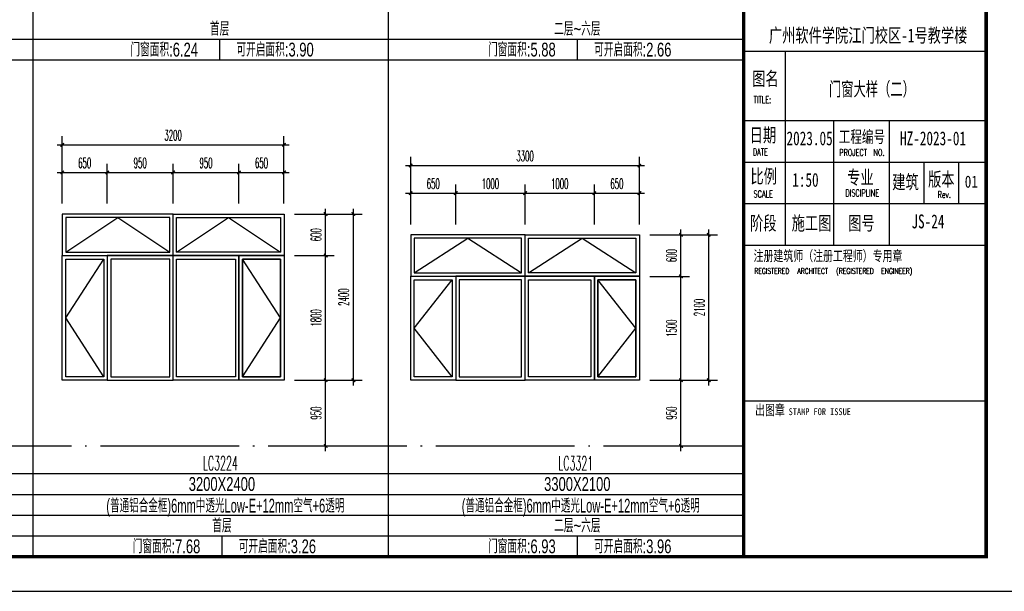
# Model space of a CAD drawing. Extents: x 1779708 to 7299578, y -1121471 to 88434.
# Tile 782 of 1056: x 6587527 to 6601736, y -1048390 to -1040133. Entities that reach past the tile are written whole.
import ezdxf
from ezdxf.enums import TextEntityAlignment as Align

# ---------------------------------------------------------------- set-up
doc = ezdxf.new("R2010")
doc.units = 0
doc.header["$LTSCALE"] = 1000
doc.header["$MEASUREMENT"] = 0
doc.linetypes.add('DOTE', pattern=[2.42, 2, -0.2, 0.02, -0.2])
doc.layers.get('0').update_dxf_attribs({"linetype": 'CONTINUOUS'})
doc.layers.get('Defpoints').update_dxf_attribs({"linetype": 'CONTINUOUS'})
for name, color, linetype in [('DOTE', 1, 'DOTE'), ('NONE', 7, 'CONTINUOUS'), ('PUB_DIM', 3, 'CONTINUOUS'), ('PUB_TAB', 7, 'CONTINUOUS'), ('PUB_TEXT', 7, 'CONTINUOUS'), ('PUB_TITLE', 4, 'CONTINUOUS'), ('WINDOW', 2, 'CONTINUOUS'), ('可见线', 6, 'CONTINUOUS'), ('立面细线', 114, 'CONTINUOUS'), ('通-图框－文字', 4, 'CONTINUOUS')]:
    doc.layers.add(name, color=color, linetype=linetype)
doc.styles.add('-宋体', font='simhei.ttf', dxfattribs={"width": 0.7})
doc.styles.add('_TCH_DIM_T3', font='SIMPLEX.shx', dxfattribs={"width": 0.494118, "bigfont": 'GBCBIG.shx'})
doc.styles.add('dim_font', font='SIMPLEX.shx', dxfattribs={"width": 0.8})
doc.styles.add('仿宋', font='txt', dxfattribs={"width": 0.7})
doc.styles.add('华正字体', font='huazheng.shx', dxfattribs={"width": 0.7, "bigfont": 'hztxt.shx'})
doc.dimstyles.new('_TCH_ARCH&&50', dxfattribs={"dimtxt": 148.75, "dimasz": 50, "dimexe": 125, "dimexo": 150, "dimgap": 63.125, "dimtad": 1, "dimdec": 0, "dimzin": 0, "dimdsep": 46, "dimtxsty": '_TCH_DIM_T3', "dimblk": 'ARCHTICK', "dimcen": 0.09, "dimdle": 75, "dimclrt": 7, "dimazin": 2, "dimtfac": 1, "dimtdec": 0, "dimtix": 1, "dimtmove": 2, "dimatfit": 3, "dimfxl": 250, "dimtolj": 1, "dimtzin": 0, "dimarcsym": 0})

# ---------------------------------------------------------------- blocks, each defined once
blk = doc.blocks.new('A$C3D8761CE')
at = {"layer": 'PUB_TITLE'}
for p, q in [((76100, 15600), (83100, 15600)), ((76100, 13600), (83100, 13600)), ((76100, 13600), (83100, 13600)), ((76100, 13600), (83100, 13600)), ((76100, 13600), (83100, 13600)), ((76100, 12400), (83100, 12400)), ((76100, 11200), (83100, 11200)), ((76100, 5500), (83100, 5500))]:
    blk.add_line(p, q, dxfattribs=at)
blk.add_lwpolyline([(0, 0), (84100, 0), (84100, 59400), (0, 59400)], close=True, dxfattribs=at)
at = {"layer": 'PUB_TITLE', "const_width": 100}
blk.add_lwpolyline([(2500, 1000), (83100, 1000), (83100, 58400), (2500, 58400)], close=True, dxfattribs=at)
blk.add_lwpolyline([(76100, 58400), (76100, 1000)], dxfattribs=at)
at = {"layer": 'PUB_TITLE'}
for points in [[(77300, 15600), (77300, 10000)], [(76100, 13600), (83100, 13600)], [(78700, 13600), (78700, 10000)], [(80300, 13600), (80300, 10000)], [(81300, 12400), (81300, 11200)], [(82300, 12400), (82300, 11200)], [(76100, 10000), (83100, 10000)]]:
    blk.add_lwpolyline(points, dxfattribs=at)
at = {"layer": '通-图框－文字'}
for s, height, style, width, p in [('广州软件学院江门校区-1号教学楼', 400, '仿宋', 0.7, (76831, 15861)), ('图名', 400, '仿宋', 0.7, (76348, 14609)), ('日期', 400, '仿宋', 0.7, (76276, 12980)), ('工程编号', 350, '仿宋', 0.7, (78847, 12958)), ('2023.05', 400, '仿宋', 0.7, (77339, 12886)), ('HZ-2023-01', 400, '仿宋', 0.7, (80615, 12886)), ('比例', 400, '仿宋', 0.7, (76298, 11790)), ('专业', 400, '仿宋', 0.7, (79089, 11759)), ('建筑', 400, '仿宋', 0.7, (80391, 11624)), ('版本', 400, '仿宋', 0.7, (81425, 11703)), ('01', 350, '-宋体', 0.8, (82483, 11660)), ('阶段', 400, '仿宋', 0.7, (76288, 10436)), ('施工图', 400, '仿宋', 0.7, (77488, 10436)), ('图号', 400, '仿宋', 0.7, (79121, 10436)), ('注册建筑师（注册工程师）专用章', 300, '仿宋', 0.7, (76388, 9541)), ('出图章', 300, '仿宋', 0.7, (76433, 5090)), ('STAMP FOR ISSUE', 200, '-宋体', 0.8, (77401, 5090))]:
    blk.add_text(s, height=height, dxfattribs=dict(at, style=style, width=width)).set_placement(p)
at = {"layer": '通-图框－文字', "color": 4, "style": 'dim_font', "width": 0.65}
for s, height, p in [('TITLE:', 200, (76392, 14101)), ('DATE', 200, (76368, 12589)), ('PROJECT  NO.', 200, (78862, 12577)), ('SCALE', 200, (76387, 11380)), ('DISCIPLINE', 200, (79042, 11404)), ('Rev.', 200, (81699, 11363)), ('REGISTERED', 160, (76411, 9173)), ('ARCHITECT', 160, (77653, 9173)), ('(REGISTERED', 160, (78774, 9173)), ('ENGINEER)', 160, (80072, 9173))]:
    blk.add_text(s, height=height, dxfattribs=at).set_placement(p)
blk = doc.blocks.new('_ArchTick')
at = {"color": 0, "linetype": 'ByBlock', "const_width": 0.4}
blk.add_lwpolyline([(-0.5, -0.5), (0.5, 0.5)], dxfattribs=at)
blk = doc.blocks.new('*D4183')
at = {"layer": 'Defpoints', "color": 0, "transparency": 16777216}
for p in [(6591341, -1042940), (6591942, -1042940), (6591341, -1043540)]:
    blk.add_point(p, dxfattribs=at)
at = {"layer": 'PUB_DIM', "color": 0, "lineweight": -2, "transparency": 16777216}
for p, q in [((6591942, -1043615), (6591942, -1042865)), ((6591491, -1042940), (6592067, -1042940)), ((6591491, -1043540), (6592067, -1043540))]:
    blk.add_line(p, q, dxfattribs=at)
at = {"layer": 'PUB_DIM', "color": 0, "lineweight": -2, "transparency": 16777216, "xscale": 50, "yscale": 50, "zscale": 50}
for p, rotation in [((6591942, -1042940), 90), ((6591942, -1043540), 270)]:
    blk.add_blockref('_ArchTick', p, dxfattribs=dict(at, rotation=rotation))
at = {"layer": 'PUB_DIM', "color": 7, "transparency": 16777216, "insert": (6591804, -1043240), "char_height": 148.8, "attachment_point": 5, "rotation": 90, "style": '_TCH_DIM_T3'}
blk.add_mtext('\\A1;600', dxfattribs=at)
blk = doc.blocks.new('*D4184')
at = {"layer": 'Defpoints', "color": 0, "transparency": 16777216}
for p in [(6591341, -1043540), (6591942, -1043540), (6591341, -1045340)]:
    blk.add_point(p, dxfattribs=at)
at = {"layer": 'PUB_DIM', "color": 0, "lineweight": -2, "transparency": 16777216}
for p, q in [((6591942, -1045415), (6591942, -1043465)), ((6591491, -1043540), (6592067, -1043540)), ((6591491, -1045340), (6592067, -1045340))]:
    blk.add_line(p, q, dxfattribs=at)
at = {"layer": 'PUB_DIM', "color": 0, "lineweight": -2, "transparency": 16777216, "xscale": 50, "yscale": 50, "zscale": 50}
for p, rotation in [((6591942, -1043540), 90), ((6591942, -1045340), 270)]:
    blk.add_blockref('_ArchTick', p, dxfattribs=dict(at, rotation=rotation))
at = {"layer": 'PUB_DIM', "color": 7, "transparency": 16777216, "insert": (6591804, -1044440), "char_height": 148.8, "attachment_point": 5, "rotation": 90, "style": '_TCH_DIM_T3'}
blk.add_mtext('\\A1;1800', dxfattribs=at)
blk = doc.blocks.new('*D4185')
at = {"layer": 'Defpoints', "color": 0, "transparency": 16777216}
for p in [(6591341, -1045340), (6591942, -1045340), (6591341, -1046290)]:
    blk.add_point(p, dxfattribs=at)
at = {"layer": 'PUB_DIM', "color": 0, "lineweight": -2, "transparency": 16777216}
for p, q in [((6591942, -1046365), (6591942, -1045265)), ((6591491, -1045340), (6592067, -1045340)), ((6591491, -1046290), (6592067, -1046290))]:
    blk.add_line(p, q, dxfattribs=at)
at = {"layer": 'PUB_DIM', "color": 0, "lineweight": -2, "transparency": 16777216, "xscale": 50, "yscale": 50, "zscale": 50}
for p, rotation in [((6591942, -1045340), 90), ((6591942, -1046290), 270)]:
    blk.add_blockref('_ArchTick', p, dxfattribs=dict(at, rotation=rotation))
at = {"layer": 'PUB_DIM', "color": 7, "transparency": 16777216, "insert": (6591804, -1045815), "char_height": 148.8, "attachment_point": 5, "rotation": 90, "style": '_TCH_DIM_T3'}
blk.add_mtext('\\A1;950', dxfattribs=at)
blk = doc.blocks.new('*D4186')
at = {"layer": 'Defpoints', "color": 0, "transparency": 16777216}
for p in [(6588791, -1042339), (6588141, -1042940), (6588791, -1042940)]:
    blk.add_point(p, dxfattribs=at)
at = {"layer": 'PUB_DIM', "color": 0, "lineweight": -2, "transparency": 16777216}
for p, q in [((6588141, -1042790), (6588141, -1042214)), ((6588791, -1042790), (6588791, -1042214)), ((6588066, -1042339), (6588866, -1042339))]:
    blk.add_line(p, q, dxfattribs=at)
at = {"layer": 'PUB_DIM', "color": 0, "lineweight": -2, "transparency": 16777216, "xscale": 50, "yscale": 50, "zscale": 50, "rotation": 180}
blk.add_blockref('_ArchTick', (6588141, -1042339), dxfattribs=at)
at = {"layer": 'PUB_DIM', "color": 0, "lineweight": -2, "transparency": 16777216, "xscale": 50, "yscale": 50, "zscale": 50}
blk.add_blockref('_ArchTick', (6588791, -1042339), dxfattribs=at)
at = {"layer": 'PUB_DIM', "color": 7, "transparency": 16777216, "insert": (6588466, -1042202), "char_height": 148.8, "attachment_point": 5, "style": '_TCH_DIM_T3'}
blk.add_mtext('\\A1;650', dxfattribs=at)
blk = doc.blocks.new('*D4187')
at = {"layer": 'Defpoints', "color": 0, "transparency": 16777216}
for p in [(6589741, -1042339), (6588791, -1042940), (6589741, -1042940)]:
    blk.add_point(p, dxfattribs=at)
at = {"layer": 'PUB_DIM', "color": 0, "lineweight": -2, "transparency": 16777216}
for p, q in [((6588791, -1042790), (6588791, -1042214)), ((6589741, -1042790), (6589741, -1042214)), ((6588716, -1042339), (6589816, -1042339))]:
    blk.add_line(p, q, dxfattribs=at)
at = {"layer": 'PUB_DIM', "color": 0, "lineweight": -2, "transparency": 16777216, "xscale": 50, "yscale": 50, "zscale": 50, "rotation": 180}
blk.add_blockref('_ArchTick', (6588791, -1042339), dxfattribs=at)
at = {"layer": 'PUB_DIM', "color": 0, "lineweight": -2, "transparency": 16777216, "xscale": 50, "yscale": 50, "zscale": 50}
blk.add_blockref('_ArchTick', (6589741, -1042339), dxfattribs=at)
at = {"layer": 'PUB_DIM', "color": 7, "transparency": 16777216, "insert": (6589266, -1042202), "char_height": 148.8, "attachment_point": 5, "style": '_TCH_DIM_T3'}
blk.add_mtext('\\A1;950', dxfattribs=at)
blk = doc.blocks.new('*D4188')
at = {"layer": 'Defpoints', "color": 0, "transparency": 16777216}
for p in [(6590691, -1042339), (6589741, -1042940), (6590691, -1042940)]:
    blk.add_point(p, dxfattribs=at)
at = {"layer": 'PUB_DIM', "color": 0, "lineweight": -2, "transparency": 16777216}
for p, q in [((6589741, -1042790), (6589741, -1042214)), ((6590691, -1042790), (6590691, -1042214)), ((6589666, -1042339), (6590766, -1042339))]:
    blk.add_line(p, q, dxfattribs=at)
at = {"layer": 'PUB_DIM', "color": 0, "lineweight": -2, "transparency": 16777216, "xscale": 50, "yscale": 50, "zscale": 50, "rotation": 180}
blk.add_blockref('_ArchTick', (6589741, -1042339), dxfattribs=at)
at = {"layer": 'PUB_DIM', "color": 0, "lineweight": -2, "transparency": 16777216, "xscale": 50, "yscale": 50, "zscale": 50}
blk.add_blockref('_ArchTick', (6590691, -1042339), dxfattribs=at)
at = {"layer": 'PUB_DIM', "color": 7, "transparency": 16777216, "insert": (6590216, -1042202), "char_height": 148.8, "attachment_point": 5, "style": '_TCH_DIM_T3'}
blk.add_mtext('\\A1;950', dxfattribs=at)
blk = doc.blocks.new('*D4189')
at = {"layer": 'Defpoints', "color": 0, "transparency": 16777216}
for p in [(6591341, -1042339), (6590691, -1042940), (6591341, -1042940)]:
    blk.add_point(p, dxfattribs=at)
at = {"layer": 'PUB_DIM', "color": 0, "lineweight": -2, "transparency": 16777216}
for p, q in [((6590691, -1042790), (6590691, -1042214)), ((6591341, -1042790), (6591341, -1042214)), ((6590616, -1042339), (6591416, -1042339))]:
    blk.add_line(p, q, dxfattribs=at)
at = {"layer": 'PUB_DIM', "color": 0, "lineweight": -2, "transparency": 16777216, "xscale": 50, "yscale": 50, "zscale": 50, "rotation": 180}
blk.add_blockref('_ArchTick', (6590691, -1042339), dxfattribs=at)
at = {"layer": 'PUB_DIM', "color": 0, "lineweight": -2, "transparency": 16777216, "xscale": 50, "yscale": 50, "zscale": 50}
blk.add_blockref('_ArchTick', (6591341, -1042339), dxfattribs=at)
at = {"layer": 'PUB_DIM', "color": 7, "transparency": 16777216, "insert": (6591016, -1042202), "char_height": 148.8, "attachment_point": 5, "style": '_TCH_DIM_T3'}
blk.add_mtext('\\A1;650', dxfattribs=at)
blk = doc.blocks.new('*D4190')
at = {"layer": 'Defpoints', "color": 0, "transparency": 16777216}
for p in [(6591341, -1041940), (6588141, -1042790), (6591341, -1042790)]:
    blk.add_point(p, dxfattribs=at)
at = {"layer": 'PUB_DIM', "color": 0, "lineweight": -2, "transparency": 16777216}
for p, q in [((6588141, -1042640), (6588141, -1041815)), ((6591341, -1042640), (6591341, -1041815)), ((6588066, -1041940), (6591416, -1041940))]:
    blk.add_line(p, q, dxfattribs=at)
at = {"layer": 'PUB_DIM', "color": 0, "lineweight": -2, "transparency": 16777216, "xscale": 50, "yscale": 50, "zscale": 50, "rotation": 180}
blk.add_blockref('_ArchTick', (6588141, -1041940), dxfattribs=at)
at = {"layer": 'PUB_DIM', "color": 0, "lineweight": -2, "transparency": 16777216, "xscale": 50, "yscale": 50, "zscale": 50}
blk.add_blockref('_ArchTick', (6591341, -1041940), dxfattribs=at)
at = {"layer": 'PUB_DIM', "color": 7, "transparency": 16777216, "insert": (6589741, -1041802), "char_height": 148.8, "attachment_point": 5, "style": '_TCH_DIM_T3'}
blk.add_mtext('\\A1;3200', dxfattribs=at)
blk = doc.blocks.new('*D4191')
at = {"layer": 'Defpoints', "color": 0, "transparency": 16777216}
for p in [(6591491, -1042940), (6592342, -1042940), (6591491, -1045340)]:
    blk.add_point(p, dxfattribs=at)
at = {"layer": 'PUB_DIM', "color": 0, "lineweight": -2, "transparency": 16777216}
for p, q in [((6592342, -1045415), (6592342, -1042865)), ((6591641, -1042940), (6592467, -1042940)), ((6591641, -1045340), (6592467, -1045340))]:
    blk.add_line(p, q, dxfattribs=at)
at = {"layer": 'PUB_DIM', "color": 0, "lineweight": -2, "transparency": 16777216, "xscale": 50, "yscale": 50, "zscale": 50}
for p, rotation in [((6592342, -1042940), 90), ((6592342, -1045340), 270)]:
    blk.add_blockref('_ArchTick', p, dxfattribs=dict(at, rotation=rotation))
at = {"layer": 'PUB_DIM', "color": 7, "transparency": 16777216, "insert": (6592204, -1044140), "char_height": 148.8, "attachment_point": 5, "rotation": 90, "style": '_TCH_DIM_T3'}
blk.add_mtext('\\A1;2400', dxfattribs=at)
blk = doc.blocks.new('*D4192')
at = {"layer": 'Defpoints', "color": 0, "transparency": 16777216}
for p in [(6596470, -1043240), (6597070, -1043240), (6596470, -1043840)]:
    blk.add_point(p, dxfattribs=at)
at = {"layer": 'PUB_DIM', "color": 0, "lineweight": -2, "transparency": 16777216}
for p, q in [((6597070, -1043915), (6597070, -1043165)), ((6596620, -1043240), (6597195, -1043240)), ((6596620, -1043840), (6597195, -1043840))]:
    blk.add_line(p, q, dxfattribs=at)
at = {"layer": 'PUB_DIM', "color": 0, "lineweight": -2, "transparency": 16777216, "xscale": 50, "yscale": 50, "zscale": 50}
for p, rotation in [((6597070, -1043240), 90), ((6597070, -1043840), 270)]:
    blk.add_blockref('_ArchTick', p, dxfattribs=dict(at, rotation=rotation))
at = {"layer": 'PUB_DIM', "color": 7, "transparency": 16777216, "insert": (6596933, -1043540), "char_height": 148.8, "attachment_point": 5, "rotation": 90, "style": '_TCH_DIM_T3'}
blk.add_mtext('\\A1;600', dxfattribs=at)
blk = doc.blocks.new('*D4193')
at = {"layer": 'Defpoints', "color": 0, "transparency": 16777216}
for p in [(6596470, -1043840), (6597070, -1043840), (6596470, -1045340)]:
    blk.add_point(p, dxfattribs=at)
at = {"layer": 'PUB_DIM', "color": 0, "lineweight": -2, "transparency": 16777216}
for p, q in [((6596620, -1043840), (6597195, -1043840)), ((6597070, -1045415), (6597070, -1043765)), ((6596620, -1045340), (6597195, -1045340))]:
    blk.add_line(p, q, dxfattribs=at)
at = {"layer": 'PUB_DIM', "color": 0, "lineweight": -2, "transparency": 16777216, "xscale": 50, "yscale": 50, "zscale": 50}
for p, rotation in [((6597070, -1043840), 90), ((6597070, -1045340), 270)]:
    blk.add_blockref('_ArchTick', p, dxfattribs=dict(at, rotation=rotation))
at = {"layer": 'PUB_DIM', "color": 7, "transparency": 16777216, "insert": (6596933, -1044590), "char_height": 148.8, "attachment_point": 5, "rotation": 90, "style": '_TCH_DIM_T3'}
blk.add_mtext('\\A1;1500', dxfattribs=at)
blk = doc.blocks.new('*D4194')
at = {"layer": 'Defpoints', "color": 0, "transparency": 16777216}
for p in [(6596470, -1045340), (6597070, -1045340), (6596470, -1046290)]:
    blk.add_point(p, dxfattribs=at)
at = {"layer": 'PUB_DIM', "color": 0, "lineweight": -2, "transparency": 16777216}
for p, q in [((6597070, -1046365), (6597070, -1045265)), ((6596620, -1045340), (6597195, -1045340)), ((6596620, -1046290), (6597195, -1046290))]:
    blk.add_line(p, q, dxfattribs=at)
at = {"layer": 'PUB_DIM', "color": 0, "lineweight": -2, "transparency": 16777216, "xscale": 50, "yscale": 50, "zscale": 50}
for p, rotation in [((6597070, -1045340), 90), ((6597070, -1046290), 270)]:
    blk.add_blockref('_ArchTick', p, dxfattribs=dict(at, rotation=rotation))
at = {"layer": 'PUB_DIM', "color": 7, "transparency": 16777216, "insert": (6596933, -1045815), "char_height": 148.8, "attachment_point": 5, "rotation": 90, "style": '_TCH_DIM_T3'}
blk.add_mtext('\\A1;950', dxfattribs=at)
blk = doc.blocks.new('*D4195')
at = {"layer": 'Defpoints', "color": 0, "transparency": 16777216}
for p in [(6593820, -1042639), (6593170, -1043240), (6593820, -1043240)]:
    blk.add_point(p, dxfattribs=at)
at = {"layer": 'PUB_DIM', "color": 0, "lineweight": -2, "transparency": 16777216}
for p, q in [((6593170, -1043090), (6593170, -1042514)), ((6593820, -1043090), (6593820, -1042514)), ((6593095, -1042639), (6593895, -1042639))]:
    blk.add_line(p, q, dxfattribs=at)
at = {"layer": 'PUB_DIM', "color": 0, "lineweight": -2, "transparency": 16777216, "xscale": 50, "yscale": 50, "zscale": 50, "rotation": 180}
blk.add_blockref('_ArchTick', (6593170, -1042639), dxfattribs=at)
at = {"layer": 'PUB_DIM', "color": 0, "lineweight": -2, "transparency": 16777216, "xscale": 50, "yscale": 50, "zscale": 50}
blk.add_blockref('_ArchTick', (6593820, -1042639), dxfattribs=at)
at = {"layer": 'PUB_DIM', "color": 7, "transparency": 16777216, "insert": (6593495, -1042502), "char_height": 148.8, "attachment_point": 5, "style": '_TCH_DIM_T3'}
blk.add_mtext('\\A1;650', dxfattribs=at)
blk = doc.blocks.new('*D4196')
at = {"layer": 'Defpoints', "color": 0, "transparency": 16777216}
for p in [(6594820, -1042639), (6593820, -1043240), (6594820, -1043240)]:
    blk.add_point(p, dxfattribs=at)
at = {"layer": 'PUB_DIM', "color": 0, "lineweight": -2, "transparency": 16777216}
for p, q in [((6593820, -1043090), (6593820, -1042514)), ((6594820, -1043090), (6594820, -1042514)), ((6593745, -1042639), (6594895, -1042639))]:
    blk.add_line(p, q, dxfattribs=at)
at = {"layer": 'PUB_DIM', "color": 0, "lineweight": -2, "transparency": 16777216, "xscale": 50, "yscale": 50, "zscale": 50, "rotation": 180}
blk.add_blockref('_ArchTick', (6593820, -1042639), dxfattribs=at)
at = {"layer": 'PUB_DIM', "color": 0, "lineweight": -2, "transparency": 16777216, "xscale": 50, "yscale": 50, "zscale": 50}
blk.add_blockref('_ArchTick', (6594820, -1042639), dxfattribs=at)
at = {"layer": 'PUB_DIM', "color": 7, "transparency": 16777216, "insert": (6594320, -1042502), "char_height": 148.8, "attachment_point": 5, "style": '_TCH_DIM_T3'}
blk.add_mtext('\\A1;1000', dxfattribs=at)
blk = doc.blocks.new('*D4197')
at = {"layer": 'Defpoints', "color": 0, "transparency": 16777216}
for p in [(6595820, -1042639), (6594820, -1043240), (6595820, -1043240)]:
    blk.add_point(p, dxfattribs=at)
at = {"layer": 'PUB_DIM', "color": 0, "lineweight": -2, "transparency": 16777216}
for p, q in [((6594820, -1043090), (6594820, -1042514)), ((6595820, -1043090), (6595820, -1042514)), ((6594745, -1042639), (6595895, -1042639))]:
    blk.add_line(p, q, dxfattribs=at)
at = {"layer": 'PUB_DIM', "color": 0, "lineweight": -2, "transparency": 16777216, "xscale": 50, "yscale": 50, "zscale": 50, "rotation": 180}
blk.add_blockref('_ArchTick', (6594820, -1042639), dxfattribs=at)
at = {"layer": 'PUB_DIM', "color": 0, "lineweight": -2, "transparency": 16777216, "xscale": 50, "yscale": 50, "zscale": 50}
blk.add_blockref('_ArchTick', (6595820, -1042639), dxfattribs=at)
at = {"layer": 'PUB_DIM', "color": 7, "transparency": 16777216, "insert": (6595320, -1042502), "char_height": 148.8, "attachment_point": 5, "style": '_TCH_DIM_T3'}
blk.add_mtext('\\A1;1000', dxfattribs=at)
blk = doc.blocks.new('*D4198')
at = {"layer": 'Defpoints', "color": 0, "transparency": 16777216}
for p in [(6596470, -1042639), (6595820, -1043240), (6596470, -1043240)]:
    blk.add_point(p, dxfattribs=at)
at = {"layer": 'PUB_DIM', "color": 0, "lineweight": -2, "transparency": 16777216}
for p, q in [((6595820, -1043090), (6595820, -1042514)), ((6596470, -1043090), (6596470, -1042514)), ((6595745, -1042639), (6596545, -1042639))]:
    blk.add_line(p, q, dxfattribs=at)
at = {"layer": 'PUB_DIM', "color": 0, "lineweight": -2, "transparency": 16777216, "xscale": 50, "yscale": 50, "zscale": 50, "rotation": 180}
blk.add_blockref('_ArchTick', (6595820, -1042639), dxfattribs=at)
at = {"layer": 'PUB_DIM', "color": 0, "lineweight": -2, "transparency": 16777216, "xscale": 50, "yscale": 50, "zscale": 50}
blk.add_blockref('_ArchTick', (6596470, -1042639), dxfattribs=at)
at = {"layer": 'PUB_DIM', "color": 7, "transparency": 16777216, "insert": (6596145, -1042502), "char_height": 148.8, "attachment_point": 5, "style": '_TCH_DIM_T3'}
blk.add_mtext('\\A1;650', dxfattribs=at)
blk = doc.blocks.new('*D4199')
at = {"layer": 'Defpoints', "color": 0, "transparency": 16777216}
for p in [(6596470, -1042240), (6593170, -1043090), (6596470, -1043090)]:
    blk.add_point(p, dxfattribs=at)
at = {"layer": 'PUB_DIM', "color": 0, "lineweight": -2, "transparency": 16777216}
for p, q in [((6593170, -1042940), (6593170, -1042115)), ((6596470, -1042940), (6596470, -1042115)), ((6593095, -1042240), (6596545, -1042240))]:
    blk.add_line(p, q, dxfattribs=at)
at = {"layer": 'PUB_DIM', "color": 0, "lineweight": -2, "transparency": 16777216, "xscale": 50, "yscale": 50, "zscale": 50, "rotation": 180}
blk.add_blockref('_ArchTick', (6593170, -1042240), dxfattribs=at)
at = {"layer": 'PUB_DIM', "color": 0, "lineweight": -2, "transparency": 16777216, "xscale": 50, "yscale": 50, "zscale": 50}
blk.add_blockref('_ArchTick', (6596470, -1042240), dxfattribs=at)
at = {"layer": 'PUB_DIM', "color": 7, "transparency": 16777216, "insert": (6594820, -1042102), "char_height": 148.8, "attachment_point": 5, "style": '_TCH_DIM_T3'}
blk.add_mtext('\\A1;3300', dxfattribs=at)
blk = doc.blocks.new('*D4200')
at = {"layer": 'Defpoints', "color": 0, "transparency": 16777216}
for p in [(6596620, -1043240), (6597470, -1043240), (6596620, -1045340)]:
    blk.add_point(p, dxfattribs=at)
at = {"layer": 'PUB_DIM', "color": 0, "lineweight": -2, "transparency": 16777216}
for p, q in [((6597470, -1045415), (6597470, -1043165)), ((6596770, -1043240), (6597595, -1043240)), ((6596770, -1045340), (6597595, -1045340))]:
    blk.add_line(p, q, dxfattribs=at)
at = {"layer": 'PUB_DIM', "color": 0, "lineweight": -2, "transparency": 16777216, "xscale": 50, "yscale": 50, "zscale": 50}
for p, rotation in [((6597470, -1043240), 90), ((6597470, -1045340), 270)]:
    blk.add_blockref('_ArchTick', p, dxfattribs=dict(at, rotation=rotation))
at = {"layer": 'PUB_DIM', "color": 7, "transparency": 16777216, "insert": (6597333, -1044290), "char_height": 148.8, "attachment_point": 5, "rotation": 90, "style": '_TCH_DIM_T3'}
blk.add_mtext('\\A1;2100', dxfattribs=at)

msp = doc.modelspace()

# ---------------------------------------------------------------- linework, layer by layer
at = {"layer": 'DOTE'}
msp.add_line((6562073.1, -1046289.7), (6597973.1, -1046289.7), dxfattribs=at)
at = {"layer": 'PUB_TAB'}
for p, q in [((6587715.9, -1019189.7), (6587715.9, -1047889.7)), ((6592844.5, -1026364.7), (6592844.5, -1047889.7)), ((6561173.1, -1040414.7), (6597973.1, -1040414.7)), ((6590412, -1040414.7), (6590412, -1040714.7)), ((6595573.9, -1040414.7), (6595573.9, -1040714.7)), ((6561173.1, -1040714.7), (6597973.1, -1040714.7)), ((6561173.1, -1046689.7), (6597973.1, -1046689.7)), ((6561173.1, -1046989.7), (6597973.1, -1046989.7)), ((6561173.1, -1047289.7), (6597973.1, -1047289.7)), ((6561173.1, -1047589.7), (6597973.1, -1047589.7)), ((6590445.4, -1047589.7), (6590445.4, -1047889.7)), ((6595573.9, -1047589.7), (6595573.9, -1047889.7)), ((6561173.1, -1047889.7), (6597973.1, -1047889.7))]:
    msp.add_line(p, q, dxfattribs=at)
at = {"layer": 'WINDOW'}
for points in [[(6588141.4, -1043539.7), (6589741.4, -1043539.7), (6589741.4, -1042939.7), (6588141.4, -1042939.7)], [(6589741.4, -1042939.7), (6591341.4, -1042939.7), (6591341.4, -1043539.7), (6589741.4, -1043539.7)], [(6593170, -1043839.7), (6594820, -1043839.7), (6594820, -1043239.7), (6593170, -1043239.7)], [(6594820, -1043239.7), (6596470, -1043239.7), (6596470, -1043839.7), (6594820, -1043839.7)], [(6588791.4, -1045339.7), (6588141.4, -1045339.7), (6588141.4, -1043539.7), (6588791.4, -1043539.7)], [(6589741.4, -1043539.7), (6588791.4, -1043539.7), (6588791.4, -1045339.7), (6589741.4, -1045339.7)], [(6590691.4, -1045339.7), (6589741.4, -1045339.7), (6589741.4, -1043539.7), (6590691.4, -1043539.7)], [(6590691.4, -1043539.7), (6591341.4, -1043539.7), (6591341.4, -1045339.7), (6590691.4, -1045339.7)], [(6593820, -1045339.7), (6593170, -1045339.7), (6593170, -1043839.7), (6593820, -1043839.7)], [(6594820, -1043839.7), (6593820, -1043839.7), (6593820, -1045339.7), (6594820, -1045339.7)], [(6595820, -1045339.7), (6594820, -1045339.7), (6594820, -1043839.7), (6595820, -1043839.7)], [(6595820, -1043839.7), (6596470, -1043839.7), (6596470, -1045339.7), (6595820, -1045339.7)]]:
    msp.add_lwpolyline(points, close=True, dxfattribs=at)
at = {"layer": '立面细线'}
for points in [[(6588191.4, -1043489.7), (6589691.4, -1043489.7), (6589691.4, -1042989.7), (6588191.4, -1042989.7)], [(6589791.4, -1042989.7), (6591291.4, -1042989.7), (6591291.4, -1043489.7), (6589791.4, -1043489.7)], [(6593220, -1043789.7), (6594770, -1043789.7), (6594770, -1043289.7), (6593220, -1043289.7)], [(6594870, -1043289.7), (6596420, -1043289.7), (6596420, -1043789.7), (6594870, -1043789.7)], [(6588741.4, -1045289.7), (6588191.4, -1045289.7), (6588191.4, -1043589.7), (6588741.4, -1043589.7)], [(6589691.4, -1043589.7), (6588841.4, -1043589.7), (6588841.4, -1045289.7), (6589691.4, -1045289.7)], [(6590641.4, -1045289.7), (6589791.4, -1045289.7), (6589791.4, -1043589.7), (6590641.4, -1043589.7)], [(6590741.4, -1043589.7), (6591291.4, -1043589.7), (6591291.4, -1045289.7), (6590741.4, -1045289.7)], [(6593770, -1045289.7), (6593220, -1045289.7), (6593220, -1043889.7), (6593770, -1043889.7)], [(6594770, -1043889.7), (6593870, -1043889.7), (6593870, -1045289.7), (6594770, -1045289.7)], [(6595770, -1045289.7), (6594870, -1045289.7), (6594870, -1043889.7), (6595770, -1043889.7)], [(6595870, -1043889.7), (6596420, -1043889.7), (6596420, -1045289.7), (6595870, -1045289.7)]]:
    msp.add_lwpolyline(points, close=True, dxfattribs=at)
for points in [[(6588191.4, -1043489.7), (6588941.4, -1042989.7), (6589691.4, -1043489.7)], [(6589791.4, -1043489.7), (6590541.4, -1042989.7), (6591291.4, -1043489.7)], [(6593220, -1043789.7), (6593995, -1043289.7), (6594770, -1043789.7)], [(6594870, -1043789.7), (6595645, -1043289.7), (6596420, -1043789.7)], [(6588741.4, -1045289.7), (6588191.4, -1045289.7), (6588191.4, -1043589.7), (6588741.4, -1043589.7), (6588741.4, -1045289.7), (6588191.4, -1044439.7), (6588741.4, -1043589.7)], [(6590741.4, -1045289.7), (6591291.4, -1045289.7), (6591291.4, -1043589.7), (6590741.4, -1043589.7), (6590741.4, -1045289.7), (6591291.4, -1044439.7), (6590741.4, -1043589.7)], [(6593770, -1045289.7), (6593220, -1045289.7), (6593220, -1043889.7), (6593770, -1043889.7), (6593770, -1045289.7), (6593220, -1044589.7), (6593770, -1043889.7)], [(6595870, -1045289.7), (6596420, -1045289.7), (6596420, -1043889.7), (6595870, -1043889.7), (6595870, -1045289.7), (6596420, -1044589.7), (6595870, -1043889.7)]]:
    msp.add_lwpolyline(points, dxfattribs=at)

# ---------------------------------------------------------------- block references
at = {"layer": '可见线', "xscale": 0.5, "yscale": 0.5, "zscale": 0.5}
msp.add_blockref('A$C3D8761CE', (6559923.1, -1048389.7), dxfattribs=at)

# ---------------------------------------------------------------- texts
at = {"layer": 'NONE', "style": 'dim_font', "width": 0.5}
for s, p in [('LC3224', (6590169.9, -1046638.4)), ('LC3321', (6595298.5, -1046638.4))]:
    msp.add_text(s, height=200, dxfattribs=at).set_placement(p)
at = {"layer": 'PUB_TAB', "style": '华正字体', "width": 0.7}
for s, p in [('首层', (6590412, -1040364.7)), ('二层~六层', (6595573.9, -1040364.7)), ('门窗面积:6.24', (6589612, -1040664.7)), ('可开启面积:3.90', (6591212, -1040664.7)), ('门窗面积:5.88', (6594773.9, -1040664.7)), ('可开启面积:2.66', (6596373.9, -1040664.7)), ('3200X2400', (6590445.4, -1046939.7)), ('3300X2100', (6595573.9, -1046939.7)), ('首层', (6590445.4, -1047539.7)), ('二层~六层', (6595573.9, -1047539.7)), ('门窗面积:7.68', (6589645.4, -1047839.7)), ('可开启面积:3.26', (6591245.4, -1047839.7)), ('门窗面积:6.93', (6594773.9, -1047839.7)), ('可开启面积:3.96', (6596373.9, -1047839.7))]:
    msp.add_text(s, height=200, dxfattribs=at).set_placement(p, align=Align.CENTER)
at = {"layer": 'PUB_TEXT', "style": '华正字体', "width": 0.6}
for p in [(6590495, -1047252.2), (6595623.6, -1047252.2)]:
    msp.add_text('(普通铝合金框)6mm中透光Low-E+12mm空气+6透明', height=200, dxfattribs=at).set_placement(p, align=Align.CENTER)
at = {"layer": '通-图框－文字', "style": '仿宋'}
for s, width, p in [('门窗大样（二）', 0.65, (6599204.7, -1041234.7)), ('1:50', 0.7, (6598675.3, -1042546.6)), ('JS-24', 0.7, (6600395.5, -1043146.6))]:
    msp.add_text(s, height=200, dxfattribs=dict(at, width=width)).set_placement(p)

# ---------------------------------------------------------------- dimensions: what is measured, and where the dimension line sits
at = {"layer": 'PUB_DIM'}
for p1, p2, distance, picture, middle in [((6588141.4, -1042789.7), (6591341.4, -1042789.7), 849.9, '*D4190', (6589741.4, -1041802.2)), ((6593170, -1043089.7), (6596470, -1043089.7), 849.9, '*D4199', (6594820, -1042102.2)), ((6588141.4, -1042939.7), (6588791.4, -1042939.7), 600.4, '*D4186', (6588466.4, -1042201.8)), ((6588791.4, -1042939.7), (6589741.4, -1042939.7), 600.4, '*D4187', (6589266.4, -1042201.8)), ((6589741.4, -1042939.7), (6590691.4, -1042939.7), 600.4, '*D4188', (6590216.4, -1042201.8)), ((6590691.4, -1042939.7), (6591341.4, -1042939.7), 600.4, '*D4189', (6591016.4, -1042201.8)), ((6593170, -1043239.7), (6593820, -1043239.7), 600.4, '*D4195', (6593495, -1042501.8)), ((6593820, -1043239.7), (6594820, -1043239.7), 600.4, '*D4196', (6594320, -1042501.8)), ((6594820, -1043239.7), (6595820, -1043239.7), 600.4, '*D4197', (6595320, -1042501.8)), ((6595820, -1043239.7), (6596470, -1043239.7), 600.4, '*D4198', (6596145, -1042501.8)), ((6591341.4, -1043539.7), (6591341.4, -1042939.7), -600.3, '*D4183', (6591804.2, -1043239.7)), ((6591491.4, -1045339.7), (6591491.4, -1042939.7), -850.5, '*D4191', (6592204.4, -1044139.7)), ((6596470, -1043839.7), (6596470, -1043239.7), -600.3, '*D4192', (6596932.8, -1043539.7)), ((6596620, -1045339.7), (6596620, -1043239.7), -850.5, '*D4200', (6597333, -1044289.7)), ((6591341.4, -1045339.7), (6591341.4, -1043539.7), -600.3, '*D4184', (6591804.2, -1044439.7)), ((6596470, -1045339.7), (6596470, -1043839.7), -600.3, '*D4193', (6596932.8, -1044589.7)), ((6591341.4, -1046289.7), (6591341.4, -1045339.7), -600.3, '*D4185', (6591804.2, -1045814.7)), ((6596470, -1046289.7), (6596470, -1045339.7), -600.3, '*D4194', (6596932.8, -1045814.7))]:
    dim = msp.add_aligned_dim(p1=p1, p2=p2, distance=distance, dimstyle='_TCH_ARCH&&50', dxfattribs=at)
    dim.commit()
    dim.dimension.update_dxf_attribs({"geometry": picture, "text_midpoint": middle})

doc.saveas('drawing.dxf')
